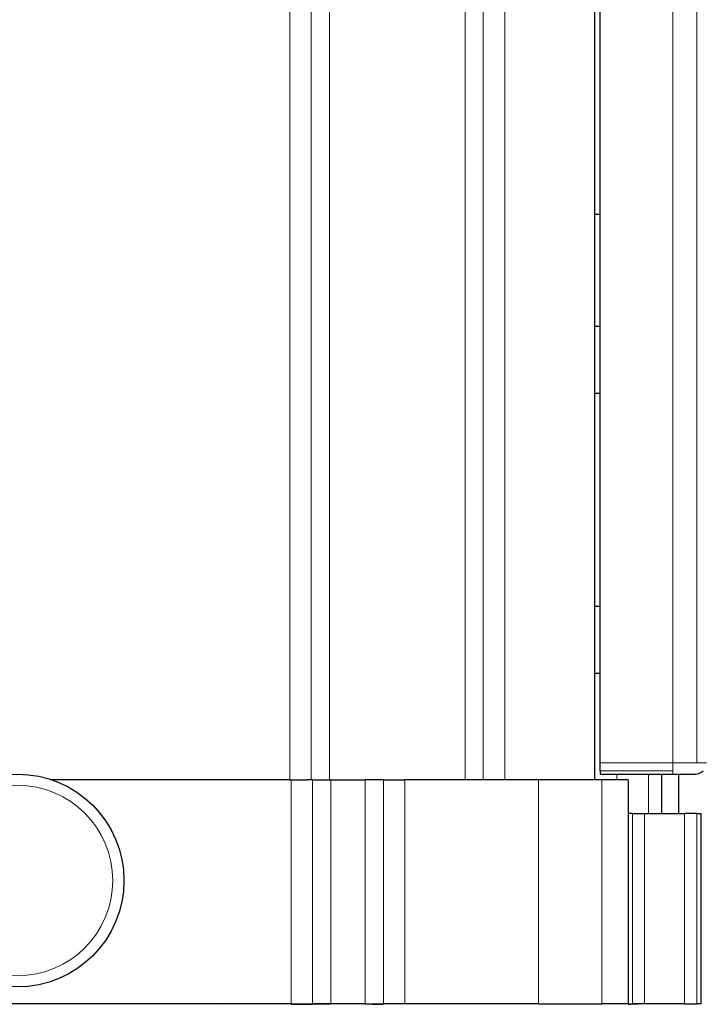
# Model space of a CAD drawing. Header units: inches. Extents: x 0 to 20790, y -12 to 14700.
# Tile 274 of 436: x 11286 to 11347, y 5748 to 5836. Entities that reach past the tile are written whole.
import ezdxf

# ---------------------------------------------------------------- set-up
doc = ezdxf.new("R2010")
doc.units = ezdxf.units.IN
doc.layers.add('1', color=7, linetype='Continuous', true_color=0xffffff)
doc.layers.add('254', color=7, linetype='Continuous', true_color=0xffffff)
doc.styles.add('latin_extended', font='simplex.shx')
doc.dimstyles.get("Standard").update_dxf_attribs({"dimtxt": 0.18, "dimasz": 0.18, "dimexe": 0.18, "dimexo": 0.0625, "dimgap": 0.09, "dimtad": 0, "dimtih": 1, "dimtoh": 1, "dimdec": 4, "dimzin": 0, "dimdsep": 46, "dimtxsty": 'Standard', "dimcen": 0.09, "dimadec": 0, "dimazin": 0, "dimtfac": 1, "dimtdec": 4, "dimtofl": 0, "dimtmove": 0, "dimatfit": 3, "dimfxl": 1, "dimtolj": 1, "dimtzin": 0, "dimarcsym": 0})

# ---------------------------------------------------------------- blocks, each defined once
blk = doc.blocks.new('_U0')
at = {"layer": '254', "color": 3, "linetype": 'Continuous', "lineweight": 13, "transparency": 16777216}
for p, q in [((10849.282, 6803.374), (11850.522, 6803.374)), ((11815.522, 6680.874), (11815.522, 4494.374)), ((10021.49, 4371.874), (11850.522, 4371.874))]:
    blk.add_line(p, q, dxfattribs=at)
at = {"layer": '254', "color": 3, "transparency": 16777216}
for points in [[(11835.939, 6680.874), (11795.106, 6680.874), (11815.522, 6803.374)], [(11795.106, 4494.374), (11835.939, 4494.374), (11815.522, 4371.874)]]:
    blk.add_solid(points, dxfattribs=at)
at = {"layer": 'Defpoints', "color": 0, "transparency": 16777216}
for p in [(10814.282, 6803.374), (9986.49, 4371.874), (11815.522, 4371.874)]:
    blk.add_point(p, dxfattribs=at)
at = {"layer": '254', "color": 2, "lineweight": 13, "transparency": 16777216, "insert": (11631.772, 5371.791), "char_height": 122.5, "attachment_point": 1, "rotation": 90, "style": 'latin_extended'}
blk.add_mtext('\\A1;2432', dxfattribs=at)

msp = doc.modelspace()

# ---------------------------------------------------------------- linework, layer by layer
at = {"layer": '1', "color": 110, "linetype": 'Continuous', "lineweight": 13}
for p, q in [((11309.789, 5914.374), (11309.789, 5767.874)), ((11311.703, 5914.374), (11311.703, 5767.874)), ((11313.325, 5767.874), (11313.325, 5914.374)), ((11325.436, 5912.346), (11325.436, 5767.874)), ((11327.058, 5767.874), (11327.058, 5910.476)), ((11328.972, 5767.874), (11328.972, 5908.269)), ((11343.99, 5890.957), (11343.99, 5769.374)), ((11346.112, 5888.513), (11346.112, 5769.374)), ((11343.99, 5769.374), (11337.49, 5769.374)), ((11343.99, 5769.374), (11343.99, 5768.667)), ((11346.112, 5769.374), (11343.99, 5769.374)), ((11346.112, 5769.374), (11346.99, 5769.374)), ((11343.99, 5768.667), (11337.49, 5768.667)), ((11338.99, 5768.374), (11338.99, 5767.874)), ((11341.819, 5764.876), (11341.819, 5768.374)), ((11343.99, 5768.374), (11343.99, 5768.667)), ((11309.919, 5767.874), (11309.919, 5747.874)), ((11311.833, 5747.874), (11311.833, 5767.874)), ((11313.455, 5767.874), (11313.455, 5747.874)), ((11316.526, 5767.874), (11316.526, 5747.874)), ((11318.148, 5747.874), (11318.148, 5767.874)), ((11320.062, 5767.874), (11320.062, 5747.874)), ((11331.99, 5767.874), (11331.99, 5747.874)), ((11337.647, 5747.874), (11337.647, 5767.874)), ((11340.371, 5747.874), (11340.371, 5764.874)), ((11341.455, 5764.874), (11341.455, 5747.874)), ((11345.026, 5764.874), (11345.026, 5747.874)), ((11346.11, 5747.874), (11346.11, 5764.874)), ((11293.506, 5747.824), (11293.506, 5747.874)), ((11316.677, 5747.876), (11316.677, 5747.826)), ((11319.738, 5747.826), (11319.738, 5747.876)), ((11322.334, 5747.876), (11322.334, 5747.826)), ((11332.015, 5747.824), (11332.015, 5747.874)), ((11338.99, 5747.876), (11338.99, 5747.826)), ((11341.819, 5747.826), (11341.819, 5747.876))]:
    msp.add_line(p, q, dxfattribs=at)
at = {"layer": '1', "color": 2, "linetype": 'Continuous', "lineweight": 25}
for p, q in [((11337.49, 5769.374), (11337.49, 5898.45)), ((11336.99, 5839.374), (11336.99, 5767.874)), ((11336.99, 5818.374), (11337.491, 5818.374)), ((11336.99, 5808.374), (11337.49, 5808.374)), ((11337.49, 5802.374), (11336.99, 5802.374)), ((11336.99, 5783.374), (11337.49, 5783.374)), ((11337.49, 5777.374), (11336.99, 5777.374)), ((11337.49, 5768.667), (11337.49, 5769.374)), ((11337.49, 5768.667), (11337.49, 5768.374)), ((11337.49, 5768.374), (11343.99, 5768.374)), ((11342.99, 5764.876), (11342.99, 5768.374)), ((11343.99, 5768.374), (11345.99, 5768.374)), ((11344.49, 5768.375), (11344.49, 5764.876)), ((11309.789, 5767.874), (11288.532, 5767.874)), ((11309.789, 5767.874), (11311.325, 5767.874)), ((11311.833, 5767.874), (11311.325, 5767.874)), ((11311.833, 5767.874), (11313.455, 5767.874)), ((11313.455, 5767.874), (11316.526, 5767.874)), ((11318.148, 5767.874), (11316.526, 5767.874)), ((11318.148, 5767.874), (11320.062, 5767.874)), ((11331.99, 5767.874), (11320.062, 5767.874)), ((11337.647, 5767.874), (11331.99, 5767.874)), ((11339.99, 5767.874), (11337.647, 5767.874)), ((11339.99, 5767.874), (11339.99, 5747.874)), ((11340.371, 5764.874), (11339.99, 5764.874)), ((11340.371, 5764.874), (11341.455, 5764.874)), ((11341.455, 5764.874), (11345.026, 5764.874)), ((11346.11, 5764.874), (11345.026, 5764.874)), ((11346.11, 5764.874), (11346.49, 5764.874)), ((11346.49, 5764.874), (11346.49, 5747.874)), ((11309.919, 5747.874), (11277.062, 5747.874)), ((11289.506, 5747.874), (11289.506, 5747.824)), ((11297.506, 5747.824), (11297.506, 5747.874)), ((11303.725, 5747.873), (11303.768, 5747.823)), ((11309.919, 5747.874), (11311.833, 5747.874)), ((11311.711, 5747.824), (11311.668, 5747.874)), ((11313.455, 5747.874), (11311.833, 5747.874)), ((11316.526, 5747.874), (11313.455, 5747.874)), ((11316.526, 5747.874), (11318.148, 5747.874)), ((11320.062, 5747.874), (11318.148, 5747.874)), ((11331.99, 5747.874), (11320.062, 5747.874)), ((11327.995, 5747.874), (11327.995, 5747.824)), ((11328.015, 5747.874), (11328.015, 5747.824)), ((11331.99, 5747.874), (11337.647, 5747.874)), ((11339.99, 5747.874), (11337.647, 5747.874)), ((11339.99, 5747.874), (11340.371, 5747.874)), ((11341.455, 5747.874), (11340.371, 5747.874)), ((11345.026, 5747.874), (11341.455, 5747.874)), ((11342.99, 5747.826), (11342.99, 5747.876)), ((11344.49, 5747.874), (11344.49, 5747.826)), ((11345.026, 5747.874), (11346.11, 5747.874)), ((11346.49, 5747.874), (11346.11, 5747.874)), ((11309.948, 5747.824), (11311.861, 5747.824)), ((11313.483, 5747.824), (11311.861, 5747.824)), ((11317.139, 5747.824), (11318.112, 5747.824)), ((11340.015, 5747.824), (11340.241, 5747.824)), ((11340.891, 5747.824), (11340.241, 5747.824))]:
    msp.add_line(p, q, dxfattribs=at)
msp.add_arc((11345.99, 5769.374), 1, 270, 315, dxfattribs=at)
msp.add_ellipse((11285.491, 5758.875), major_axis=(0, -9.5), ratio=1, dxfattribs=at)
at = {"layer": '1', "color": 110, "linetype": 'Continuous', "lineweight": 13}
msp.add_ellipse((11285.492, 5758.875), major_axis=(0, -8.5), ratio=1, dxfattribs=at)

# ---------------------------------------------------------------- dimensions: what is measured, and where the dimension line sits
at = {"layer": '254', "color": 2, "linetype": 'Continuous', "lineweight": 13}
dim = msp.add_linear_dim(base=(11815.522214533, 4371.874375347), p1=(10814.281945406, 6803.374375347), p2=(9986.49047022, 4371.874375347), angle=90, dimstyle='Standard', override={"dimscale": 35, "dimtxt": 3.5, "dimasz": 3.5, "dimexe": 1, "dimexo": 1, "dimgap": 1.75, "dimtad": 1, "dimtih": 0, "dimtoh": 0, "dimdec": 0, "dimlfac": 1, "dimzin": 8, "dimdsep": 46, "dimlunit": 2, "dimtxsty": 'latin_extended', "dimsah": 1, "dimse1": 0, "dimse2": 0, "dimsd1": 0, "dimsd2": 0, "dimclrd": 3, "dimclre": 3, "dimclrt": 2, "dimtol": 0, "dimtm": -0.1, "dimtfac": 0.714286, "dimtdec": 3, "dimtofl": 1, "dimtmove": 0, "dimtzin": 8, "dimlwd": 13, "dimlwe": 13}, dxfattribs=at)
dim.commit()
dim.dimension.update_dxf_attribs({"geometry": '_U0', "text_midpoint": (11815.522214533, 5587.624375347), "dimtype": 160})

doc.saveas('drawing.dxf')
